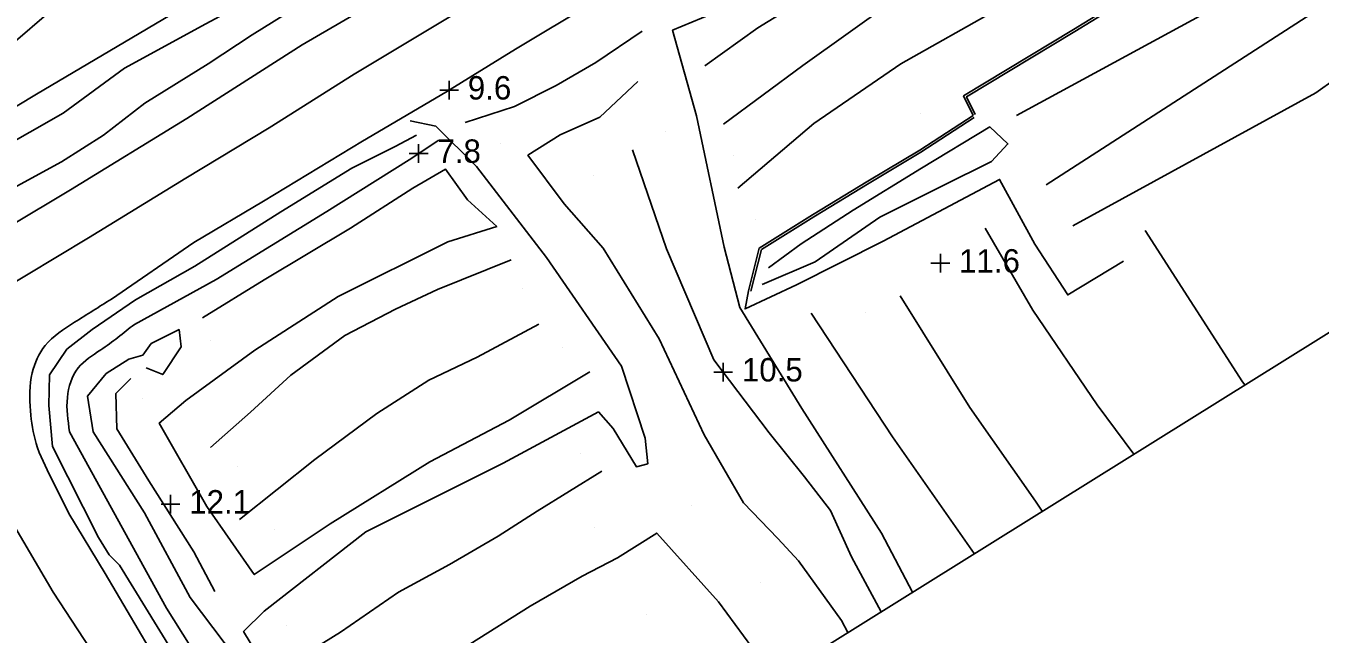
# Model space of a CAD drawing. Extents: x 2316231 to 2323598, y 363169 to 371906.
# Drawn here: x 2318819.2 to 2319095.9, y 369172.9 to 369302.8 of the extents above; entities that cross this region are included whole.
import ezdxf

# ---------------------------------------------------------------- set-up
doc = ezdxf.new("R2010")
doc.units = 0
for name, color, linetype in [('RD_DTM_BkLn1', 7, 'Continuous'), ('RD_DTM_Spot', 7, 'Continuous'), ('RD_DTM_TinHull', 7, 'Continuous'), ('RD_DTM_Void', 7, 'Continuous'), ('RD_EX_H2O', 7, 'Continuous'), ('RD_EX_Road', 7, 'Continuous')]:
    doc.layers.add(name, color=color, linetype=linetype)

msp = doc.modelspace()

# ---------------------------------------------------------------- linework, layer by layer
at = {"layer": 'RD_DTM_BkLn1'}
msp.add_line((2319030.977, 369283.665), (2319078.047, 369309.248), dxfattribs=at)
for points in [[(2319192.459, 369474.329), (2319164.13, 369457.898), (2319142.633, 369444.535), (2319127.385, 369434.516), (2319106.578, 369422.904), (2319085.765, 369410.229), (2319067.106, 369398.701), (2319049.837, 369387.953), (2319034.881, 369379.079), (2319022.74, 369371.993), (2319016.288, 369368.529), (2319005.868, 369361.888), (2318988.069, 369350.486), (2318968.504, 369338.891), (2318951.671, 369329.597), (2318932.489, 369318.323), (2318908.959, 369304.289), (2318889.393, 369292.491), (2318871.212, 369281.08), (2318853.382, 369270.311), (2318832.592, 369257.541), (2318812.619, 369245.59)], [(2319091.468, 369446.141), (2319088.81, 369437.632), (2319080.428, 369428.127), (2319070.344, 369419.621), (2319057.183, 369411.573), (2319024.12, 369391.514), (2319018.442, 369387.796), (2319013.75, 369383.106), (2319007.082, 369379.393), (2318996.919, 369373.967), (2318986.208, 369368.724), (2318970.144, 369360.321), (2318958.398, 369353.388), (2318947.094, 369346.739), (2318937.615, 369342.002), (2318919.26, 369331.248), (2318901.906, 369320.346), (2318883.725, 369311.011), (2318867.569, 369300.914), (2318858.142, 369294.697), (2318844.645, 369286.341), (2318835.775, 369279.488), (2318826.841, 369273.793), (2318816.498, 369268.178)], [(2318812.85, 369276.039), (2318827.134, 369284.153), (2318840.303, 369293.824), (2318857.638, 369303.258), (2318874.241, 369312.255), (2318896.861, 369325.792), (2318911.454, 369336.04), (2318918.854, 369344.87), (2318940.365, 369356.3), (2318955.922, 369363.846), (2318949.049, 369364.359), (2318934.941, 369362.369), (2318922.274, 369355.166), (2318913.367, 369352.479), (2318912.109, 369362.978), (2318909.533, 369376.886), (2318905.197, 369385.456), (2318898.415, 369396.449), (2318888.7, 369403.508), (2318878.879, 369410.865), (2318868.782, 369417.984), (2318856.799, 369427.346), (2318841.887, 369440.472), (2318840.293, 369441.528)], [(2318821.359, 369430.36), (2318833.929, 369416.318), (2318857.098, 369398.052), (2318876.357, 369378.589), (2318881.047, 369364.837), (2318878.846, 369345.713), (2318852.217, 369323.424), (2318829.708, 369310.579), (2318810.774, 369294.326), (2318779.947, 369275.055), (2318757.065, 369259.311), (2318787.149, 369287.192), (2318810.974, 369323.152), (2318829.939, 369343.202), (2318850.599, 369362.98), (2318851.312, 369380.511), (2318867.341, 369366.568), (2318854.815, 369340.791), (2318834.391, 369327.254)], [(2318964.366, 369294.317), (2318975.677, 369302.422), (2318992.778, 369312.968), (2319012.67, 369325.277), (2319031.646, 369333.724), (2319052.812, 369345.323), (2319072.387, 369356.417), (2319091.658, 369366.509), (2319112.935, 369378.883), (2319128.632, 369387.92), (2319146.122, 369397.426)], [(2318968.323, 369281.858), (2318985.327, 369294.386), (2319004.198, 369307.846), (2319026.603, 369321.325), (2319050.581, 369334.329), (2319075.016, 369345.612), (2319101.476, 369358.567), (2319118.96, 369366.891), (2319134.353, 369375.046), (2319153.049, 369384.497)], [(2318971.414, 369268.15), (2318987.625, 369281.971), (2319006.254, 369294.705), (2319026.978, 369306.414), (2319047.731, 369316.689), (2319076.984, 369331.707), (2319100.833, 369338.481), (2319121.491, 369348.972), (2319143.747, 369359.085), (2319165.015, 369369.692)], [(2319130.623, 369328.62), (2319118.374, 369321.319), (2319108.671, 369314.829), (2319102.6, 369311.28), (2319095.1, 369306.091), (2319037.345, 369268.877)], [(2318913.14, 369282.208), (2318923.687, 369285.602), (2318932.579, 369290.115), (2318941.045, 369295.001), (2318950.94, 369301.729)], [(2319043.016, 369260.074), (2319094.96, 369288.497), (2319107.588, 369297.466)], [(2318950.048, 369290.966), (2318941.914, 369283.31), (2318933.443, 369279.535), (2318926.521, 369275.202), (2318934.261, 369264.788), (2318942.602, 369255.326), (2318954.568, 369235.938), (2318964.201, 369215.427), (2318972.624, 369200.939), (2318979.996, 369193.261), (2318984.376, 369188.547), (2318993.548, 369175.75), (2318994.964, 369173.23)], [(2318976.582, 369247.568), (2318987.971, 369252.402), (2319001.773, 369261.986), (2319015.189, 369268.636), (2319025.613, 369273.881), (2319029.142, 369277.61), (2319025.27, 369281.236), (2319010.673, 369272.444), (2318996.074, 369263.436), (2318984.935, 369256.226), (2318977.961, 369251.141)], [(2318888.054, 369106.584), (2318878.077, 369124.886), (2318867.174, 369142.049), (2318857.671, 369157.652), (2318850.344, 369169.473), (2318839.219, 369187.556), (2318836.987, 369189.824), (2318834.702, 369193.536), (2318824.897, 369212.961), (2318824.071, 369221.691), (2318824.225, 369228.244), (2318827.955, 369233.739), (2318833.372, 369237.948), (2318842.609, 369244.322), (2318855.324, 369251.5), (2318873.684, 369263.066), (2318888.869, 369272.392), (2318898.144, 369277.023), (2318902.729, 369279.493)], [(2318948.896, 369276.35), (2318956.186, 369255.183), (2318966.279, 369231.483), (2318978.11, 369215.879), (2318985.64, 369206.469), (2318991.189, 369199.254), (2318995.685, 369189.382), (2319002.048, 369177.646)], [(2318856.937, 369240.414), (2318870.146, 369248.557), (2318888.611, 369259.597), (2318901.953, 369268.146), (2318908.874, 369272.215), (2318913.579, 369265.685), (2318919.863, 369259.97), (2318909.377, 369256.707), (2318885.932, 369245.001), (2318868.121, 369233.528), (2318853.382, 369222.779), (2318847.699, 369217.962), (2318857.906, 369200.146), (2318868.012, 369185.59), (2318884.267, 369196.415), (2318905.573, 369209.708), (2318922.546, 369218.547), (2318939.742, 369228.913)], [(2319024.309, 369259.635), (2319034.47, 369242.07), (2319048.234, 369221.872), (2319056.078, 369211.327)], [(2319058.529, 369259.109), (2319079.344, 369226.758), (2319079.783, 369226.105)], [(2318858.677, 369212.748), (2318867.192, 369220.283), (2318875.852, 369228.223), (2318887.415, 369236.637), (2318898.224, 369242.322), (2318907.175, 369246.5), (2318922.977, 369252.851)], [(2319006.148, 369245.12), (2319021.027, 369221.263), (2319035.031, 369201.291), (2319036.488, 369199.116)], [(2318864.887, 369197.364), (2318880.985, 369210.171), (2318894.215, 369219.973), (2318905.354, 369227.101), (2318915.658, 369232.048), (2318928.885, 369239.069)], [(2318987.113, 369241.424), (2319004.45, 369215.048), (2319021.948, 369190.051)], [(2318895.83, 369111.431), (2318879.521, 369140.683), (2318863.991, 369167.873), (2318854.283, 369180.685), (2318844.566, 369198.808), (2318833.567, 369216.067), (2318832.378, 369223.713), (2318836.355, 369228.526), (2318841.205, 369231.628), (2318844.194, 369232.484), (2318845.974, 369234.933), (2318851.934, 369237.946), (2318852.392, 369234.279), (2318848.458, 369228.319), (2318844.896, 369229.735)], [(2318841.601, 369227.448), (2318838.457, 369224.254), (2318838.644, 369216.709), (2318845.473, 369205.631), (2318855.122, 369190.433), (2318859.613, 369181.946)], [(2318809.793, 369207.669), (2318825.043, 369181.817), (2318834.232, 369167.791), (2318851.397, 369138.228), (2318869.679, 369107.681), (2318873.44, 369098.733), (2318874.033, 369097.843)], [(2318875.168, 369166.298), (2318886.437, 369173.293), (2318898.837, 369181.799), (2318909.73, 369187.71), (2318920.136, 369193.803), (2318928.508, 369199.166), (2318942.328, 369207.712)], [(2318884.399, 369153.322), (2318898.085, 369161.403), (2318914.117, 369170.689), (2318926.98, 369178.822), (2318938.139, 369185.245), (2318945.668, 369189.132), (2318954.064, 369194.436), (2318967.296, 369179.767), (2318977.951, 369165.244), (2318979.459, 369163.565)]]:
    msp.add_lwpolyline(points, dxfattribs=at)
at = {"layer": 'RD_DTM_Spot'}
for p, q in [((2319010.508, 369284.19), (2319010.508, 369284.19)), ((2318955.912, 369280.288), (2318955.912, 369280.288)), ((2318920.768, 369277.703), (2318920.768, 369277.703)), ((2318970.531, 369275.066), (2318970.531, 369275.066)), ((2318940.499, 369270.772), (2318940.499, 369270.772)), ((2318975.139, 369261.446), (2318975.139, 369261.446)), ((2319014.708, 369252.118), (2319014.708, 369252.118)), ((2318925.38, 369246.703), (2318925.38, 369246.703)), ((2318998.621, 369241.579), (2318998.621, 369241.579)), ((2318858.642, 369235.583), (2318858.642, 369235.583)), ((2318934.015, 369234.04), (2318934.015, 369234.04)), ((2318844.229, 369223.268), (2318844.229, 369223.268)), ((2318937.86, 369211.543), (2318937.86, 369211.543)), ((2318864.505, 369208.658), (2318864.505, 369208.658)), ((2318961.556, 369200.424), (2318961.556, 369200.424)), ((2318872.336, 369195.212), (2318872.336, 369195.212)), ((2318940.689, 369195.7), (2318940.689, 369195.7)), ((2318976.306, 369183.814), (2318976.306, 369183.814)), ((2318951.967, 369177.055), (2318951.967, 369177.055)), ((2318874.961, 369174.619), (2318874.961, 369174.619))]:
    msp.add_line(p, q, dxfattribs=at)
at = {"layer": 'RD_DTM_TinHull'}
msp.add_lwpolyline([(2321400.963, 368599.408), (2321534.916, 368777.939), (2321271.463, 369044.178), (2321175.279, 369261.496), (2321099.267, 369551.406), (2321096.219, 369852.637), (2320858.06, 369744.011), (2320482.587, 369669.607), (2320232.924, 369604.892), (2319951.333, 369602.051), (2320092.085, 369259.27), (2319866.523, 369058.699), (2319771.694, 369171.639), (2319557.442, 369523.873), (2318254.179, 368711.432)], dxfattribs=at)
at = {"layer": 'RD_DTM_Void'}
for p, q in [((2318907.681, 369289.095), (2318911.681, 369289.095)), ((2318909.681, 369287.095), (2318909.681, 369291.095)), ((2318901.17, 369275.564), (2318905.17, 369275.564)), ((2318903.17, 369273.564), (2318903.17, 369277.564)), ((2319014.708, 369250.118), (2319014.708, 369254.118)), ((2319012.708, 369252.118), (2319016.708, 369252.118)), ((2318968.279, 369226.845), (2318968.279, 369230.845)), ((2318966.279, 369228.845), (2318970.279, 369228.845)), ((2318848.114, 369200.629), (2318852.114, 369200.629)), ((2318850.114, 369198.629), (2318850.114, 369202.629))]:
    msp.add_line(p, q, dxfattribs=at)
at = {"layer": 'RD_EX_H2O'}
for points in [[(2318842.39, 369239.047), (2318859.857, 369248.636), (2318883.544, 369263.169), (2318901.126, 369274.19), (2318907.451, 369278.442)], [(2318891.575, 369108.778), (2318888.072, 369114.257), (2318869.819, 369145.664), (2318849.245, 369178.371), (2318828.542, 369216.093)]]:
    msp.add_lwpolyline(points, dxfattribs=at)
msp.add_spline([(2318828.542, 369216.093), (2318828.056, 369223.449), (2318830.381, 369229.739), (2318835.188, 369233.582), (2318842.39, 369239.047)], degree=3, dxfattribs=at)
at = {"layer": 'RD_EX_Road'}
for points in [[(2318803.058, 369252.516), (2318828.743, 369267.803), (2318853.592, 369283.07), (2318878.253, 369298.757), (2318904.128, 369313.864), (2318922.404, 369325.466), (2318959.668, 369347.58), (2318993.223, 369367.959), (2319023.171, 369385.897), (2319061.963, 369410.247), (2319089.625, 369427.088), (2319105.937, 369437.363), (2319120.966, 369446.404), (2319130.451, 369452.406), (2319144.193, 369459.686), (2319161.027, 369469.338), (2319180.064, 369480.136), (2319201.214, 369493.37), (2319224.218, 369507.263), (2319240.288, 369516.967), (2319261.375, 369529.521), (2319283.879, 369543.691), (2319304.08, 369555.736), (2319325.837, 369568.704)], [(2319208.179, 369469.532), (2319187.808, 369456.962), (2319168.048, 369444.747), (2319145.296, 369431.08), (2319130.352, 369422.218), (2319109.589, 369409.949), (2319088.848, 369397.273), (2319066.67, 369383.806), (2319045.497, 369370.775), (2319028.901, 369360.991), (2319009.371, 369349.479), (2318987.146, 369336.012), (2318970.083, 369326.086), (2318953.711, 369315.776), (2318940.431, 369307.752), (2318923.87, 369297.825), (2318908.961, 369288.652), (2318891.191, 369278.181), (2318870.031, 369265.341), (2318855.135, 369256.527), (2318837.477, 369244.456)], [(2318755.848, 369248.133), (2318780.065, 369263.344), (2318821.438, 369288.241), (2318868.879, 369316.306), (2318905.56, 369338.852), (2318907.775, 369353.666), (2318902.989, 369376.527), (2318885.663, 369398.033), (2318864.969, 369417.014), (2318841.249, 369434.936), (2318836.61, 369439.355)], [(2319021.702, 369283.666), (2319019.659, 369287.878), (2319043.19, 369302.091), (2319067.272, 369316.873), (2319084.959, 369327.416), (2319093.151, 369312.772)], [(2319022.152, 369283.884), (2319020.308, 369287.686), (2319043.45, 369301.664), (2319067.531, 369316.445), (2319084.773, 369326.723), (2319092.71, 369312.536)], [(2318965.737, 369305.363), (2318957.47, 369301.897), (2318962.542, 369283.583), (2318968.506, 369255.536), (2318971.829, 369242.639), (2318985.096, 369221.059), (2319002.109, 369194.422), (2319008.727, 369181.81)], [(2318973.722, 369246.234), (2318976.002, 369255.341), (2318987.367, 369262.468), (2318999.223, 369269.675), (2319010.299, 369276.253), (2319021.702, 369283.666)], [(2318901.349, 369282.568), (2318906.822, 369281.382), (2318915.526, 369272.765), (2318930.488, 369253.313), (2318946.528, 369230.095), (2318951.58, 369214.706), (2318952.136, 369209.26), (2318949.71, 369208.64), (2318944.763, 369216.783), (2318941.595, 369220.357), (2318921.268, 369209.41), (2318891.85, 369194.727), (2318870.143, 369177.796), (2318865.728, 369173.402), (2318881.656, 369147.07), (2318898.714, 369115.311), (2318899.605, 369113.784)], [(2318974.207, 369246.112), (2318976.438, 369255.025), (2318987.63, 369262.042), (2318999.48, 369269.246), (2319010.563, 369275.829), (2319021.974, 369283.247)], [(2318973.722, 369246.234), (2318972.973, 369242.346), (2318983.922, 369247.505), (2319002.498, 369256.861), (2319027.372, 369270.028), (2319034.926, 369256.153), (2319041.948, 369245.349), (2319053.875, 369252.532)], [(2318824.67, 369206.087), (2318828.367, 369198.607), (2318836.118, 369185.829), (2318847.914, 369165.857), (2318858.408, 369148.051), (2318868.207, 369132.004), (2318881.166, 369110.605), (2318884.834, 369104.576)]]:
    msp.add_lwpolyline(points, dxfattribs=at)
msp.add_spline([(2318837.477, 369244.456), (2318829.608, 369239.496), (2318823.315, 369234.516), (2318820.563, 369228.705), (2318820.162, 369220.566), (2318821.391, 369213.6), (2318824.67, 369206.087)], degree=3, dxfattribs=at)

# ---------------------------------------------------------------- texts
at = {"layer": 'RD_DTM_Void'}
for s, p in [('9.6', (2318913.681, 369287.095)), ('7.8', (2318907.17, 369273.564)), ('11.6', (2319018.708, 369250.118)), ('10.5', (2318972.279, 369226.845)), ('12.1', (2318854.114, 369198.629))]:
    msp.add_text(s, height=5, dxfattribs=at).set_placement(p)

doc.saveas('drawing.dxf')
